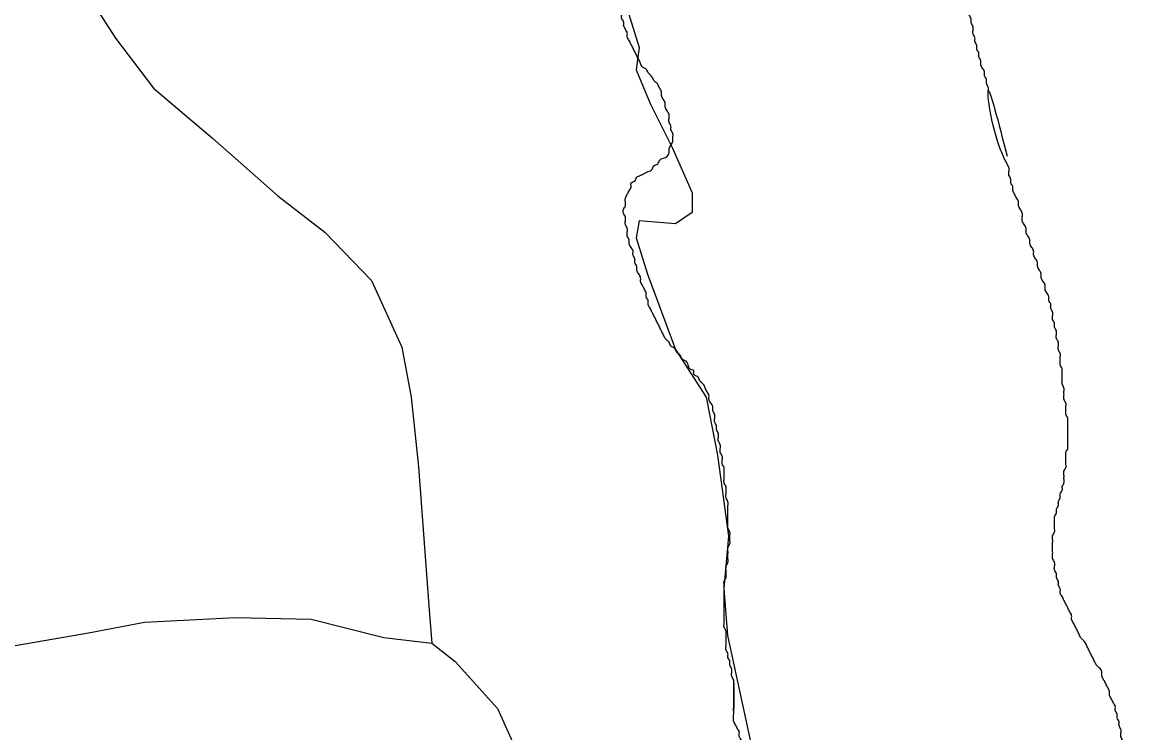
# Model space of a CAD drawing. Extents: x 813775 to 1157140, y 1757555 to 1979907.
# Drawn here: x 1005741 to 1007370, y 1853041 to 1854086 of the extents above; entities that cross this region are included whole.
import ezdxf

# ---------------------------------------------------------------- set-up
doc = ezdxf.new("R2010")
doc.units = 0
for name, color, linetype in [('Level 34', 7, 'Continuous'), ('Level 6', 7, 'Continuous'), ('Level 9', 7, 'Continuous')]:
    doc.layers.add(name, color=color, linetype=linetype)

msp = doc.modelspace()

# ---------------------------------------------------------------- linework, layer by layer
at = {"layer": 'Level 34'}
for points in [[(1005809.8, 1854169.4), (1005878.8, 1854062.5), (1005934.4, 1853989), (1006021.2, 1853915.5), (1006116.9, 1853830.8), (1006185.9, 1853777.4), (1006254.9, 1853706.1), (1006299.4, 1853608), (1006312.8, 1853534.5), (1006323.9, 1853432.1), (1006339.5, 1853221.5), (1006343.4, 1853172.9)], [(1005580.8, 1853143.5), (1005839, 1853188), (1005921.3, 1853203.6), (1006054.8, 1853210.3), (1006166.1, 1853208.1), (1006272.9, 1853181.3), (1006343.4, 1853172.9), (1006377.5, 1853145.7)], [(1006377.5, 1853145.7), (1006439.9, 1853076.6), (1006479.9, 1852987.5), (1006504.4, 1852891.7), (1006522.2, 1852798.2), (1006522.2, 1852570), (1006533.3, 1852307.2), (1006528.9, 1852039.8), (1006524.4, 1851901.7), (1006504.4, 1851562.4), (1006499.9, 1851304), (1006488.8, 1851090.2), (1006477.7, 1850845.1), (1006477.7, 1850808.3), (1006464.3, 1850761.6), (1006431, 1850728.2), (1006375.3, 1850679.1), (1006321.9, 1850621.2), (1006270.7, 1850561.1), (1006244, 1850509.8), (1006230.7, 1850416.3), (1006226.2, 1850360.6)]]:
    msp.add_lwpolyline(points, dxfattribs=at)
at = {"layer": 'Level 6'}
msp.add_lwpolyline([(1006627.2, 1854114.8), (1006647.8, 1854048.9), (1006643.7, 1854016), (1006664.2, 1853966.6), (1006697.1, 1853900.8), (1006725.9, 1853835), (1006725.9, 1853806.1), (1006701.2, 1853789.7), (1006647.8, 1853793.8), (1006643.7, 1853769.1), (1006660.1, 1853715.6), (1006701.2, 1853604.5), (1006746.4, 1853534.6), (1006762.8, 1853449.2), (1006779, 1853330.2), (1006772.3, 1853253.1), (1006777.7, 1853184.2), (1006816.9, 1853003.1), (1006830.4, 1852921.9), (1006847.9, 1852831.4), (1006879, 1852704.3), (1006931.5, 1852514.1), (1007009.6, 1852201.4), (1007100.1, 1851884.5)], dxfattribs=at)
msp.add_lwpolyline([(1006627.2, 1854114.8), (1006647.8, 1854048.9), (1006643.7, 1854016), (1006664.2, 1853966.6), (1006697.1, 1853900.8), (1006725.9, 1853835), (1006725.9, 1853806.1), (1006701.2, 1853789.7), (1006647.8, 1853793.8), (1006643.7, 1853769.1), (1006660.1, 1853715.6), (1006701.2, 1853604.5), (1006746.4, 1853534.6), (1006762.8, 1853449.2), (1006779, 1853330.2), (1006772.3, 1853253.1), (1006777.7, 1853184.2), (1006816.9, 1853003.1), (1006830.4, 1852921.9), (1006847.9, 1852831.4), (1006879, 1852704.3), (1006931.5, 1852514.1), (1007009.6, 1852201.4), (1007100.1, 1851884.5)], dxfattribs=at)
msp.add_lwpolyline([(1006627.2, 1854114.8), (1006647.8, 1854048.9), (1006643.7, 1854016), (1006664.2, 1853966.6), (1006697.1, 1853900.8), (1006725.9, 1853835), (1006725.9, 1853806.1), (1006701.2, 1853789.7), (1006647.8, 1853793.8), (1006643.7, 1853769.1), (1006660.1, 1853715.6), (1006701.2, 1853604.5), (1006746.4, 1853534.6), (1006762.8, 1853449.2), (1006779, 1853330.2), (1006772.3, 1853253.1), (1006777.7, 1853184.2), (1006816.9, 1853003.1), (1006830.4, 1852921.9), (1006847.9, 1852831.4), (1006879, 1852704.3), (1006931.5, 1852514.1), (1007009.6, 1852201.4), (1007100.1, 1851884.5)], dxfattribs=at)
at = {"layer": 'Level 9'}
for points in [[(1006625, 1854081.3), (1006625, 1854086.9), (1006622.2, 1854092.5), (1006622.2, 1854098), (1006619.4, 1854103.6), (1006619.4, 1854109.2), (1006616.6, 1854114.8), (1006616.6, 1854120.4), (1006616.6, 1854125.9), (1006613.8, 1854131.5), (1006613.8, 1854137.1), (1006611, 1854142.7), (1006611, 1854148.3), (1006608.2, 1854153.9), (1006608.2, 1854159.4), (1006602.6, 1854162.2), (1006602.6, 1854167.8), (1006597.1, 1854173.4), (1006594.3, 1854179), (1006591.5, 1854184.6), (1006588.7, 1854190.1), (1006585.9, 1854195.7), (1006583.1, 1854201.3), (1006580.3, 1854206.9), (1006574.7, 1854212.5), (1006571.9, 1854218), (1006569.2, 1854223.6), (1006566.4, 1854229.2), (1006563.6, 1854234.8), (1006560.8, 1854240.4), (1006558, 1854246), (1006558, 1854251.5), (1006555.2, 1854257.1), (1006552.4, 1854262.7), (1006549.6, 1854268.3), (1006546.8, 1854273.9), (1006544.1, 1854279.5), (1006544.1, 1854285), (1006541.3, 1854290.6), (1006538.5, 1854296.2), (1006535.7, 1854301.8), (1006535.7, 1854307.4), (1006532.9, 1854312.9), (1006530.1, 1854318.5), (1006530.1, 1854324.1), (1006527.3, 1854329.7), (1006524.5, 1854335.3), (1006521.7, 1854340.9), (1006518.9, 1854346.4), (1006518.9, 1854352), (1006516.2, 1854357.6), (1006513.4, 1854363.2), (1006507.8, 1854368.8), (1006507.8, 1854374.3), (1006502.2, 1854379.9), (1006502.2, 1854385.5), (1006499.4, 1854391.1), (1006496.6, 1854396.7), (1006493.8, 1854402.3), (1006491, 1854407.8), (1006488.3, 1854413.4), (1006485.5, 1854419), (1006482.7, 1854424.6), (1006482.7, 1854430.2), (1006479.9, 1854435.7), (1006477.1, 1854441.3), (1006474.3, 1854446.9), (1006471.5, 1854452.5), (1006468.7, 1854458.1), (1006465.9, 1854463.7), (1006465.9, 1854469.2), (1006455.3, 1854495.8)], [(1007160.8, 1853985), (1007160.8, 1853990.6), (1007158.1, 1853996.2), (1007158.1, 1854001.8), (1007155.3, 1854007.3), (1007155.3, 1854012.9), (1007152.5, 1854018.5), (1007149.7, 1854024.1), (1007149.7, 1854029.7), (1007146.9, 1854035.3), (1007146.9, 1854040.8), (1007144.1, 1854046.4), (1007144.1, 1854052), (1007141.3, 1854057.6), (1007141.3, 1854063.2), (1007138.5, 1854068.7), (1007138.5, 1854074.3), (1007138.5, 1854079.9), (1007135.7, 1854085.5), (1007135.7, 1854091.1), (1007132.9, 1854096.7), (1007132.9, 1854102.2), (1007132.9, 1854107.8), (1007130.2, 1854113.4), (1007130.2, 1854119), (1007127.4, 1854124.6), (1007127.4, 1854130.1), (1007127.4, 1854135.7), (1007124.6, 1854141.3), (1007124.6, 1854146.9), (1007124.6, 1854152.5), (1007124.6, 1854158.1), (1007121.8, 1854163.6), (1007121.8, 1854169.2), (1007119, 1854174.8), (1007116.2, 1854180.4), (1007116.2, 1854186), (1007113.4, 1854191.6), (1007113.4, 1854197.1), (1007110.6, 1854202.7), (1007110.6, 1854208.3), (1007110.6, 1854213.9), (1007107.8, 1854219.5), (1007107.8, 1854225), (1007105.1, 1854230.6), (1007105.1, 1854236.2), (1007102.3, 1854241.8), (1007102.3, 1854247.4), (1007099.5, 1854253), (1007099.5, 1854258.5), (1007099.5, 1854264.1), (1007099.5, 1854269.7), (1007096.7, 1854275.3), (1007096.7, 1854280.9), (1007093.9, 1854286.4), (1007093.9, 1854292), (1007093.9, 1854297.6), (1007091.1, 1854303.2), (1007091.1, 1854308.8), (1007088.3, 1854314.4), (1007085.5, 1854319.9), (1007085.5, 1854325.5), (1007082.7, 1854331.1), (1007082.7, 1854336.7), (1007079.9, 1854342.3), (1007077.2, 1854347.8), (1007071.6, 1854353.4), (1007068.8, 1854359), (1007066, 1854364.6), (1007063.2, 1854370.2), (1007060.4, 1854375.8), (1007057.6, 1854381.3), (1007052, 1854386.9), (1007049.3, 1854392.5), (1007046.5, 1854398.1), (1007043.7, 1854403.7), (1007038.1, 1854409.3), (1007035.3, 1854414.8), (1007032.5, 1854420.4), (1007029.7, 1854426), (1007026.9, 1854431.6), (1007024.2, 1854437.2), (1007018.6, 1854442.7), (1007015.8, 1854448.3), (1007010.2, 1854453.9), (1007007.4, 1854459.5), (1007001.8, 1854465.1), (1006999, 1854470.7), (1006993.5, 1854476.2), (1006990.7, 1854481.8), (1006987.9, 1854487.4)], [(1006700.3, 1853606.8), (1006694.7, 1853609.6), (1006691.9, 1853615.2), (1006686.3, 1853620.8), (1006683.5, 1853626.3), (1006680.7, 1853631.9), (1006678, 1853637.5), (1006675.2, 1853643.1), (1006672.4, 1853648.7), (1006669.6, 1853654.3), (1006666.8, 1853659.8), (1006664, 1853665.4), (1006661.2, 1853671), (1006661.2, 1853676.6), (1006658.4, 1853682.2), (1006658.4, 1853687.7), (1006655.6, 1853693.3), (1006652.8, 1853698.9), (1006650.1, 1853704.5), (1006650.1, 1853710.1), (1006647.3, 1853715.7), (1006644.5, 1853721.2), (1006644.5, 1853726.8), (1006641.7, 1853732.4), (1006641.7, 1853738), (1006638.9, 1853743.6), (1006638.9, 1853749.2), (1006636.1, 1853754.7), (1006633.3, 1853760.3), (1006633.3, 1853765.9), (1006630.5, 1853771.5), (1006630.5, 1853777.1), (1006630.5, 1853782.6), (1006627.7, 1853788.2), (1006627.7, 1853793.8), (1006627.7, 1853799.4), (1006625, 1853805), (1006625, 1853810.6), (1006627.7, 1853816.1), (1006627.7, 1853821.7), (1006627.7, 1853827.3), (1006630.5, 1853832.9), (1006633.3, 1853838.5), (1006636.1, 1853844), (1006636.1, 1853849.6), (1006641.7, 1853852.4), (1006644.5, 1853858), (1006650.1, 1853860.8), (1006655.6, 1853863.6), (1006661.2, 1853866.4), (1006666.8, 1853869.2), (1006669.6, 1853874.7), (1006675.2, 1853877.5), (1006678, 1853883.1), (1006683.5, 1853885.9), (1006689.1, 1853888.7), (1006691.9, 1853894.3), (1006691.9, 1853899.9), (1006694.7, 1853905.5), (1006697.5, 1853911), (1006697.5, 1853916.6), (1006697.5, 1853922.2), (1006694.7, 1853927.8), (1006694.7, 1853933.4), (1006691.9, 1853938.9), (1006691.9, 1853944.5), (1006691.9, 1853950.1), (1006689.1, 1853955.7), (1006686.3, 1853961.3), (1006686.3, 1853966.9), (1006683.5, 1853972.4), (1006680.7, 1853978), (1006680.7, 1853983.6), (1006678, 1853989.2), (1006675.2, 1853994.8), (1006669.6, 1854000.3), (1006666.8, 1854005.9), (1006661.2, 1854011.5), (1006658.4, 1854017.1), (1006652.8, 1854019.9), (1006650.1, 1854025.5), (1006647.3, 1854031), (1006644.5, 1854036.6), (1006641.7, 1854042.2), (1006638.9, 1854047.8), (1006636.1, 1854053.4), (1006633.3, 1854059), (1006630.5, 1854064.5), (1006630.5, 1854070.1), (1006627.7, 1854075.7), (1006625, 1854081.3)], [(1007269.4, 1853403.2), (1007272.1, 1853408.8), (1007272.1, 1853414.4), (1007272.1, 1853420), (1007272.1, 1853425.6), (1007274.9, 1853431.1), (1007274.9, 1853436.7), (1007274.9, 1853442.3), (1007274.9, 1853447.9), (1007274.9, 1853453.5), (1007277.7, 1853459.1), (1007277.7, 1853464.6), (1007277.7, 1853470.2), (1007277.7, 1853475.8), (1007277.7, 1853481.4), (1007277.7, 1853487), (1007277.7, 1853492.6), (1007277.7, 1853498.1), (1007277.7, 1853503.7), (1007274.9, 1853509.3), (1007274.9, 1853514.9), (1007274.9, 1853520.5), (1007274.9, 1853526), (1007272.1, 1853531.6), (1007272.1, 1853537.2), (1007272.1, 1853542.8), (1007272.1, 1853548.4), (1007269.4, 1853554), (1007269.4, 1853559.5), (1007269.4, 1853565.1), (1007269.4, 1853570.7), (1007269.4, 1853576.3), (1007266.6, 1853581.9), (1007266.6, 1853587.4), (1007266.6, 1853593), (1007266.6, 1853598.6), (1007263.8, 1853604.2), (1007263.8, 1853609.8), (1007263.8, 1853615.4), (1007261, 1853620.9), (1007261, 1853626.5), (1007261, 1853632.1), (1007258.2, 1853637.7), (1007258.2, 1853643.3), (1007255.4, 1853648.9), (1007255.4, 1853654.4), (1007255.4, 1853660), (1007252.6, 1853665.6), (1007252.6, 1853671.2), (1007249.8, 1853676.8), (1007249.8, 1853682.3), (1007247, 1853687.9), (1007244.3, 1853693.5), (1007244.3, 1853699.1), (1007241.5, 1853704.7), (1007238.7, 1853710.3), (1007238.7, 1853715.8), (1007235.9, 1853721.4), (1007233.1, 1853727), (1007233.1, 1853732.6), (1007230.3, 1853738.2), (1007227.5, 1853743.7), (1007227.5, 1853749.3), (1007224.7, 1853754.9), (1007221.9, 1853760.5), (1007221.9, 1853766.1), (1007219.1, 1853771.7), (1007216.4, 1853777.2), (1007216.4, 1853782.8), (1007213.6, 1853788.4), (1007210.8, 1853794), (1007210.8, 1853799.6), (1007210.8, 1853805.1), (1007208, 1853810.7), (1007205.2, 1853816.3), (1007205.2, 1853821.9), (1007202.4, 1853827.5), (1007199.6, 1853833.1), (1007196.8, 1853838.6), (1007196.8, 1853844.2), (1007194, 1853849.8), (1007194, 1853855.4), (1007191.2, 1853861), (1007191.2, 1853866.6), (1007191.2, 1853872.1), (1007188.5, 1853877.7), (1007160.8, 1853985), (1007188.5, 1853888.9)], [(1006786.8, 1853112.8), (1006786.8, 1853118.4), (1006784, 1853124), (1006784, 1853129.5), (1006784, 1853135.1), (1006781.2, 1853140.7), (1006781.2, 1853146.3), (1006778.4, 1853151.9), (1006778.4, 1853157.5), (1006775.6, 1853163), (1006775.6, 1853168.6), (1006775.6, 1853174.2), (1006775.6, 1853179.8), (1006775.6, 1853185.4), (1006775.6, 1853190.9), (1006772.8, 1853196.5), (1006772.8, 1853202.1), (1006772.8, 1853207.7), (1006772.8, 1853213.3), (1006772.8, 1853218.9), (1006772.8, 1853224.4), (1006772.8, 1853230), (1006772.8, 1853235.6), (1006772.8, 1853241.2), (1006772.8, 1853246.8), (1006772.8, 1853252.3), (1006772.8, 1853257.9), (1006772.8, 1853263.5), (1006775.6, 1853269.1), (1006775.6, 1853274.7), (1006775.6, 1853280.3), (1006775.6, 1853285.8), (1006778.4, 1853291.4), (1006778.4, 1853297), (1006778.4, 1853302.6), (1006778.4, 1853308.2), (1006778.4, 1853313.7), (1006781.2, 1853319.3), (1006781.2, 1853324.9), (1006781.2, 1853330.5), (1006781.2, 1853336.1), (1006778.4, 1853341.7), (1006778.4, 1853347.2), (1006778.4, 1853352.8), (1006778.4, 1853358.4), (1006778.4, 1853364), (1006778.4, 1853369.6), (1006778.4, 1853375.2), (1006778.4, 1853380.7), (1006775.6, 1853386.3), (1006775.6, 1853391.9), (1006775.6, 1853397.5), (1006775.6, 1853403.1), (1006772.8, 1853408.6), (1006772.8, 1853414.2), (1006772.8, 1853419.8), (1006772.8, 1853425.4), (1006772.8, 1853431), (1006770, 1853436.6), (1006770, 1853442.1), (1006770, 1853447.7), (1006767.2, 1853453.3), (1006767.2, 1853458.9), (1006767.2, 1853464.5), (1006764.4, 1853470), (1006764.4, 1853475.6), (1006764.4, 1853481.2), (1006761.6, 1853486.8), (1006761.6, 1853492.4), (1006758.9, 1853498), (1006758.9, 1853503.5), (1006758.9, 1853509.1), (1006756.1, 1853514.7), (1006756.1, 1853520.3), (1006753.3, 1853525.9), (1006750.5, 1853531.5), (1006750.5, 1853537), (1006747.7, 1853542.6), (1006744.9, 1853548.2), (1006742.1, 1853553.8), (1006736.5, 1853559.4), (1006733.7, 1853564.9), (1006728.2, 1853567.7), (1006728.2, 1853573.3), (1006722.6, 1853576.1), (1006719.8, 1853581.7), (1006717, 1853587.3), (1006711.4, 1853590.1), (1006708.6, 1853595.6), (1006703.1, 1853601.2), (1006700.3, 1853606.8)], [(1007369.8, 1852900.9), (1007369.8, 1852906.4), (1007369.8, 1852912), (1007369.8, 1852917.6), (1007369.8, 1852923.2), (1007369.8, 1852928.8), (1007369.8, 1852934.3), (1007369.8, 1852939.9), (1007369.8, 1852945.5), (1007369.8, 1852951.1), (1007369.8, 1852956.7), (1007369.8, 1852962.3), (1007367, 1852967.8), (1007367, 1852973.4), (1007367, 1852979), (1007367, 1852984.6), (1007367, 1852990.2), (1007364.2, 1852995.7), (1007364.2, 1853001.3), (1007364.2, 1853006.9), (1007361.4, 1853012.5), (1007361.4, 1853018.1), (1007358.6, 1853023.7), (1007358.6, 1853029.2), (1007355.8, 1853034.8), (1007355.8, 1853040.4), (1007355.8, 1853046), (1007353, 1853051.6), (1007353, 1853057.1), (1007350.3, 1853062.7), (1007350.3, 1853068.3), (1007347.5, 1853073.9), (1007347.5, 1853079.5), (1007344.7, 1853085.1), (1007341.9, 1853090.6), (1007339.1, 1853096.2), (1007339.1, 1853101.8), (1007336.3, 1853107.4), (1007333.5, 1853113), (1007330.7, 1853118.6), (1007327.9, 1853124.1), (1007327.9, 1853129.7), (1007325.2, 1853135.3), (1007319.6, 1853140.9), (1007316.8, 1853146.5), (1007314, 1853152), (1007311.2, 1853157.6), (1007308.4, 1853163.2), (1007305.6, 1853168.8), (1007302.8, 1853174.4), (1007297.3, 1853180), (1007294.5, 1853185.5), (1007291.7, 1853191.1), (1007288.9, 1853196.7), (1007286.1, 1853202.3), (1007283.3, 1853207.9), (1007283.3, 1853213.4), (1007280.5, 1853219), (1007277.7, 1853224.6), (1007274.9, 1853230.2), (1007272.1, 1853235.8), (1007269.4, 1853241.4), (1007266.6, 1853246.9), (1007266.6, 1853252.5), (1007263.8, 1853258.1), (1007263.8, 1853263.7), (1007261, 1853269.3), (1007261, 1853274.9), (1007258.2, 1853280.4), (1007258.2, 1853286), (1007258.2, 1853291.6), (1007255.4, 1853297.2), (1007255.4, 1853302.8), (1007255.4, 1853308.3), (1007255.4, 1853313.9), (1007255.4, 1853319.5), (1007255.4, 1853325.1), (1007255.4, 1853330.7), (1007258.2, 1853336.3), (1007258.2, 1853341.8), (1007258.2, 1853347.4), (1007258.2, 1853353), (1007258.2, 1853358.6), (1007261, 1853364.2), (1007261, 1853369.7), (1007263.8, 1853375.3), (1007263.8, 1853380.9), (1007266.6, 1853386.5), (1007266.6, 1853392.1), (1007269.4, 1853397.7), (1007269.4, 1853403.2)], [(1006926.2, 1852701.3), (1006923.4, 1852706.9), (1006923.4, 1852712.4), (1006923.4, 1852718), (1006920.7, 1852723.6), (1006920.7, 1852729.2), (1006917.9, 1852734.8), (1006917.9, 1852740.3), (1006917.9, 1852745.9), (1006915.1, 1852751.5), (1006915.1, 1852757.1), (1006915.1, 1852762.7), (1006912.3, 1852768.3), (1006912.3, 1852773.8), (1006912.3, 1852779.4), (1006912.3, 1852785), (1006909.5, 1852790.6), (1006909.5, 1852796.2), (1006906.7, 1852801.7), (1006906.7, 1852807.3), (1006903.9, 1852812.9), (1006903.9, 1852818.5), (1006901.1, 1852824.1), (1006901.1, 1852829.7), (1006898.3, 1852835.2), (1006898.3, 1852840.8), (1006895.5, 1852846.4), (1006895.5, 1852852), (1006892.8, 1852857.6), (1006892.8, 1852863.1), (1006890, 1852868.7), (1006887.2, 1852874.3), (1006884.4, 1852879.9), (1006881.6, 1852885.5), (1006878.8, 1852891.1), (1006873.2, 1852896.6), (1006873.2, 1852902.2), (1006870.4, 1852907.8), (1006867.6, 1852913.4), (1006864.9, 1852919), (1006862.1, 1852924.6), (1006859.3, 1852930.1), (1006856.5, 1852935.7), (1006853.7, 1852941.3), (1006850.9, 1852946.9), (1006848.1, 1852952.5), (1006845.3, 1852958), (1006839.8, 1852963.6), (1006837, 1852969.2), (1006834.2, 1852974.8), (1006831.4, 1852980.4), (1006828.6, 1852986), (1006825.8, 1852991.5), (1006820.2, 1852994.3), (1006820.2, 1852999.9), (1006814.6, 1853005.5), (1006811.9, 1853011.1), (1006809.1, 1853016.7), (1006803.5, 1853019.4), (1006800.7, 1853025), (1006797.9, 1853030.6), (1006795.1, 1853036.2), (1006795.1, 1853041.8), (1006792.3, 1853047.4), (1006789.5, 1853052.9), (1006786.7, 1853058.5), (1006786.7, 1853064.1), (1006786.8, 1853112.8), (1006786.7, 1853075.3), (1006786.7, 1853077.3)]]:
    msp.add_spline(points, degree=3, dxfattribs=at)

doc.saveas('drawing.dxf')
